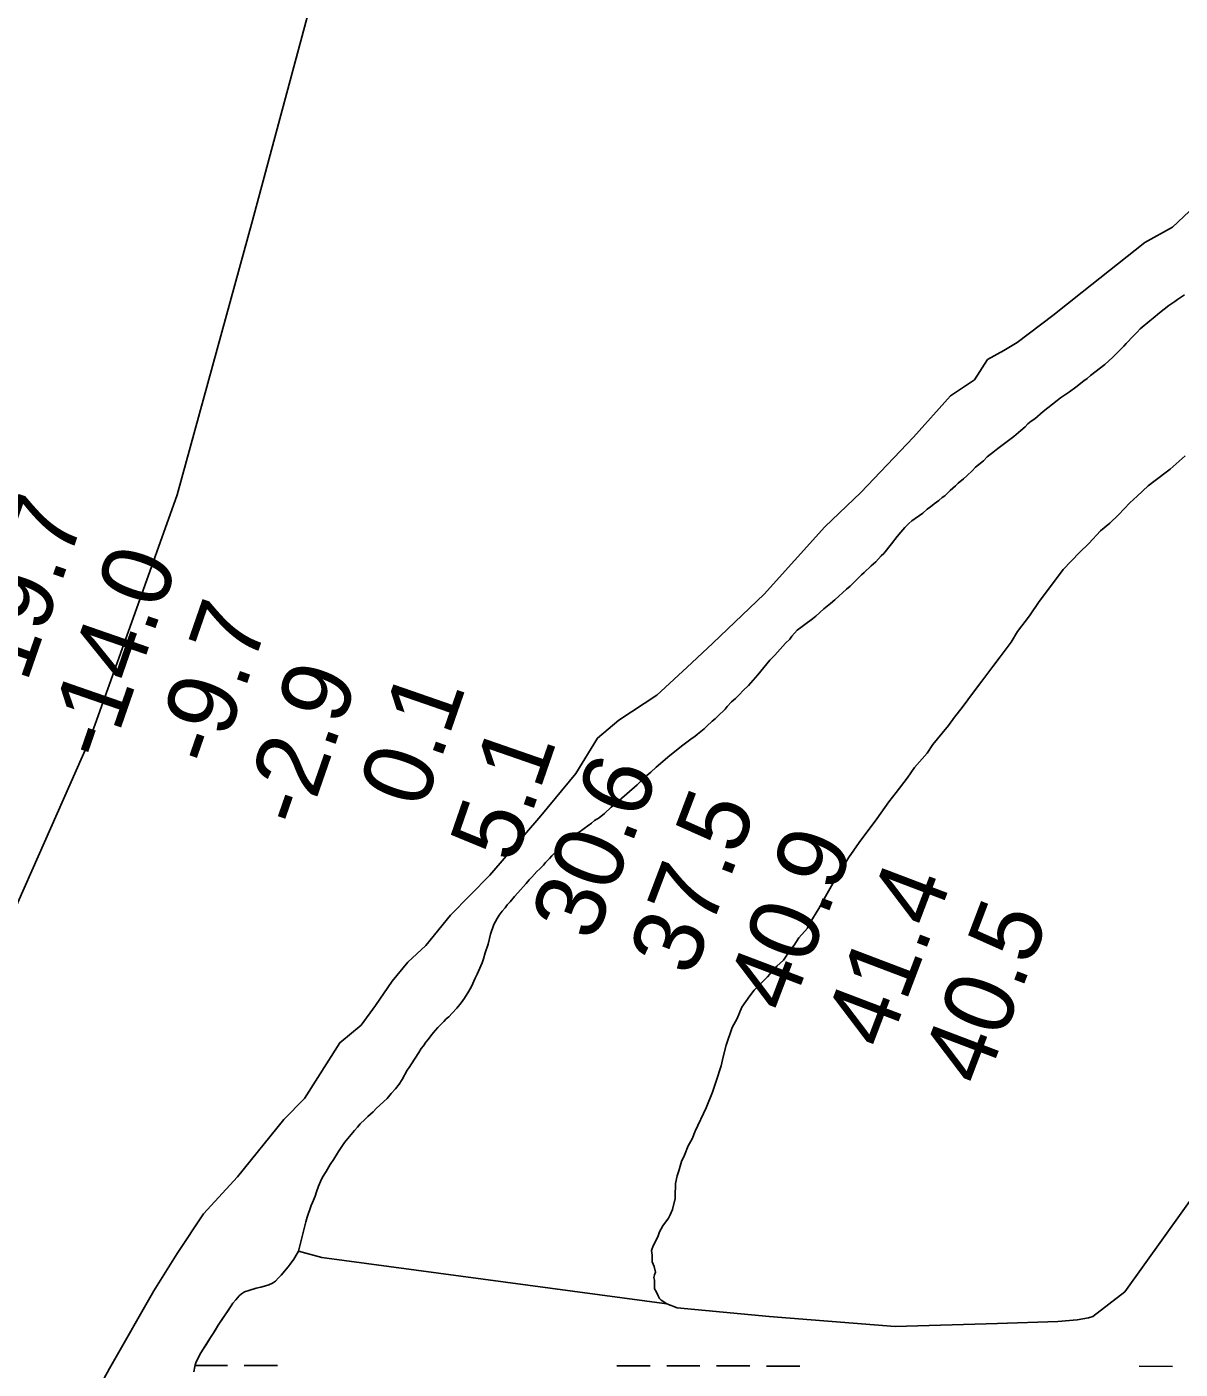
# Model space of a CAD drawing. Extents: x 3148686 to 3186545, y 916144 to 941516.
# Drawn here: x 3161212 to 3162320, y 930448 to 931737 of the extents above; entities that cross this region are included whole.
import ezdxf

# ---------------------------------------------------------------- set-up
doc = ezdxf.new("R2010")
doc.units = 0
for name, color, linetype in [('V-RIVR-EDGE', 7, 'Continuous'), ('V-RIVR-RANG', 7, 'Continuous'), ('V-SITE-VEGE', 7, 'Continuous'), ('V-TOPO-BNDY', 7, 'Continuous'), ('V-WETL-SWMP', 7, 'Continuous')]:
    doc.layers.add(name, color=color, linetype=linetype)

msp = doc.modelspace()

# ---------------------------------------------------------------- linework, layer by layer
at = {"layer": 'V-RIVR-EDGE'}
for points in [[(3162226, 931482.3), (3162286.2, 931530), (3162312.7, 931544.8), (3162328.9, 931559.7)], [(3161257.6, 930386.5), (3161291.8, 930448.2), (3161334.4, 930523), (3161356.7, 930558.9), (3161382.1, 930596.9), (3161414.7, 930632.4), (3161459, 930687.5), (3161478.9, 930707.8), (3161512.8, 930761.3), (3161533.3, 930778), (3161547.3, 930796.9), (3161563.2, 930820.3), (3161578.2, 930838.8), (3161595.6, 930854.6), (3161619.1, 930883.8), (3161657, 930922.1), (3161706.1, 930979.2), (3161739.7, 931020), (3161760.5, 931054), (3161781, 931071), (3161817.3, 931095.3), (3161846.3, 931121.7), (3161871.3, 931145.1), (3161920.5, 931192.2), (3161978.8, 931256.9), (3162013.3, 931290), (3162064, 931342.9), (3162099.7, 931382.7), (3162122.6, 931398.2), (3162135.1, 931417.6), (3162150.7, 931426.1), (3162163.5, 931434), (3162198, 931459.8), (3162226, 931482.3)]]:
    msp.add_lwpolyline(points, dxfattribs=at)
at = {"layer": 'V-SITE-VEGE'}
for points in [[(3162324.2, 931479.8), (3162317.6, 931475.4), (3162315.2, 931473.4), (3162309.4, 931469.4), (3162300.3, 931462.3), (3162294.3, 931457.3), (3162290.9, 931454.6), (3162281.9, 931447), (3162278.8, 931444), (3162273, 931438.1), (3162270.4, 931435.1), (3162268.2, 931432.9), (3162266, 931430.5), (3162255.5, 931419.8), (3162247.7, 931412.8), (3162234, 931402.1), (3162230.8, 931399.4), (3162227.6, 931397), (3162220, 931391), (3162213.8, 931386.7), (3162209.1, 931383.3), (3162205.3, 931380.9), (3162201.9, 931378.3), (3162188.5, 931367.6), (3162180.6, 931360.7), (3162177.2, 931358.3), (3162174, 931355.7), (3162171.2, 931352.9), (3162167, 931349.4), (3162160.4, 931343.8), (3162157.7, 931341.8), (3162145.1, 931332.1), (3162141.7, 931329.7), (3162134.9, 931324), (3162131.2, 931320.4), (3162123.6, 931314.2), (3162120.6, 931310.9), (3162115.3, 931306), (3162112, 931303), (3162106.9, 931298.8), (3162104.3, 931296.2), (3162099.3, 931291.9)], [(3161813.9, 930566), (3161818.5, 930574.9), (3161820, 930579.6), (3161823.1, 930585.3), (3161828.8, 930592.7), (3161830.4, 930595.8), (3161832.4, 930601), (3161835, 930611.5), (3161834.9, 930617.2), (3161835.4, 930622.4), (3161835.4, 930626.1), (3161836.9, 930633.4), (3161838.5, 930638.1), (3161841, 930647), (3161844.1, 930653.2), (3161847.7, 930662.1), (3161851.3, 930668.9), (3161854.4, 930676.2), (3161864.7, 930698.7), (3161870.9, 930713.9), (3161874.5, 930724.3), (3161879.1, 930739), (3161881.1, 930747.8), (3161884.2, 930758.8), (3161889.8, 930776), (3161894.5, 930784.4), (3161899.1, 930795.4), (3161906.8, 930806.4), (3161911, 930811.6), (3161923.9, 930824.7), (3161932.7, 930834.7), (3161939, 930840.5), (3161945.2, 930849.9), (3161949.3, 930855.1), (3161954, 930861.9), (3161962.3, 930871.4), (3161964.3, 930876.1), (3161973.1, 930890.2), (3161978.3, 930899.6), (3161986.5, 930914.3), (3162001.5, 930938.8), (3162011.8, 930953.5), (3162028.9, 930976.5), (3162040.3, 930992.8), (3162047.5, 931001.7), (3162057.9, 931015.3), (3162065.1, 931025.8), (3162077, 931039.4), (3162082.7, 931047.8), (3162091.5, 931058.8), (3162097.7, 931066.1), (3162103.4, 931074), (3162110.7, 931083.4), (3162121.5, 931098.1), (3162129.8, 931108.5), (3162140.2, 931122.7), (3162147.4, 931132.1), (3162157.8, 931146.2), (3162164, 931156.2), (3162175.3, 931171.4), (3162184.7, 931185), (3162198.6, 931203.3), (3162207.9, 931215.9), (3162223.5, 931232.1), (3162232.3, 931241), (3162243.7, 931253.1), (3162252.5, 931260.5), (3162260.8, 931268.3), (3162271.7, 931279.9), (3162279, 931286.2), (3162289.3, 931296.1), (3162295, 931300.3), (3162310.6, 931312.4), (3162325.1, 931325)], [(3162099.3, 931291.9), (3162097, 931289.4), (3162094, 931286.8), (3162091.5, 931285), (3162088.4, 931282.3), (3162083.8, 931278.9), (3162080.4, 931276.1), (3162077, 931273.7), (3162073, 931270), (3162062.5, 931262.6), (3162059.5, 931260.2), (3162055.7, 931256.1), (3162051.7, 931251.7), (3162048.3, 931247.5), (3162043, 931240.4), (3162035.4, 931231.4), (3162032.8, 931229), (3162030.4, 931226.2), (3162027.7, 931223.3), (3162023.3, 931219.3), (3162016.5, 931212.9), (3162014.1, 931210.9), (3162011.9, 931208.4), (3162003.2, 931199.8), (3161999.8, 931197), (3161988.6, 931186.7), (3161984.3, 931183.1), (3161981.1, 931180.6), (3161977.9, 931178), (3161970.1, 931171.2), (3161966.9, 931168.5), (3161959.6, 931163.1), (3161955.8, 931160.1), (3161952.4, 931157.7), (3161947.2, 931151.8), (3161945.2, 931149), (3161941, 931145.2), (3161930.9, 931133.7), (3161925.9, 931128.7), (3161914.4, 931114.6), (3161912.2, 931112.2), (3161905.6, 931104.5), (3161900.5, 931099.5), (3161896.9, 931095.7), (3161892.9, 931091.9), (3161889.3, 931088.6), (3161885.1, 931084.4), (3161883, 931081.8), (3161876.2, 931074.9), (3161873.4, 931072.3), (3161870.6, 931070.3), (3161865.4, 931065.5), (3161862.8, 931062.9), (3161856.5, 931057.6), (3161853.9, 931055.6), (3161851.3, 931053.8), (3161847.5, 931050.8), (3161842.3, 931047.1), (3161830, 931037.2), (3161816.8, 931026), (3161811.8, 931021.3), (3161807.9, 931017.9), (3161802.7, 931013.1), (3161798.7, 931009), (3161781.2, 930994.1), (3161777.6, 930990.7), (3161773.6, 930987.5), (3161767.2, 930981.6), (3161761.9, 930977.4), (3161757.7, 930974.6), (3161754.7, 930972.2), (3161747.7, 930966.9), (3161745.1, 930965.1), (3161742.1, 930963.3), (3161737.5, 930960.2), (3161734.6, 930958), (3161731.6, 930955.4), (3161727.6, 930951.6), (3161724.4, 930948.4), (3161716.6, 930940.9), (3161714.3, 930938.1), (3161710.5, 930934.3), (3161708.7, 930931.9), (3161705.1, 930928.2), (3161702.3, 930925.8), (3161697.3, 930920.4), (3161694.8, 930917.8), (3161692, 930914.3), (3161683.8, 930905.3), (3161680.8, 930901.7), (3161676.5, 930896.6), (3161673.7, 930893.6), (3161671.7, 930891), (3161668.9, 930887.6), (3161666.1, 930883.8), (3161664.1, 930880.6), (3161661, 930874.7), (3161657.8, 930865.7), (3161655.3, 930855.9), (3161652.5, 930847.5), (3161651, 930841.8)], [(3161651, 930841.8), (3161649.8, 930838), (3161646, 930830), (3161644.8, 930827), (3161642.9, 930823.4), (3161639.3, 930815.4), (3161636.9, 930810.9), (3161632.6, 930804.1), (3161629.4, 930799.7), (3161625.2, 930794.5), (3161620.8, 930789.6), (3161617.5, 930786.2), (3161615.1, 930784.2), (3161612.9, 930781.8), (3161607.1, 930775.9), (3161604.7, 930773.3), (3161601.3, 930769.3), (3161597.8, 930764.5), (3161595.4, 930761.7), (3161593.4, 930758.2), (3161591.2, 930755.6), (3161588.8, 930752), (3161581.9, 930741), (3161579.5, 930737.3), (3161577.7, 930734.9), (3161572.8, 930725.9), (3161570, 930721.5), (3161566.4, 930716.9), (3161562.2, 930712.4), (3161558.3, 930707.8), (3161548.3, 930698.3), (3161544.9, 930694.9), (3161539.7, 930690.3), (3161536.8, 930687.5), (3161532.6, 930683.2), (3161529.8, 930680), (3161527, 930677), (3161517.5, 930665.5), (3161511.5, 930656.9), (3161507.1, 930649.5), (3161503.6, 930644.2), (3161499.8, 930637.6), (3161496.4, 930632), (3161494.5, 930628), (3161492.5, 930623.4), (3161490.5, 930618.1), (3161489.1, 930613.7), (3161486.8, 930607.9), (3161485.4, 930604.9), (3161481.4, 930593.7), (3161480.3, 930589.3), (3161473.2, 930561), (3161468.7, 930553.4), (3161465.1, 930548.5), (3161463.3, 930545.9), (3161456.6, 930537.9), (3161453.8, 930535.1), (3161451.2, 930532.2), (3161448.4, 930530.4), (3161444.8, 930528.6), (3161440.6, 930527.4), (3161437, 930526.5), (3161432.6, 930525.5), (3161425.4, 930523.1), (3161421.2, 930521.8), (3161418.6, 930520), (3161416.2, 930518), (3161412.9, 930514.4), (3161410.1, 930511), (3161408.5, 930508.4), (3161396.2, 930489.9), (3161391.4, 930482), (3161388.6, 930478.2), (3161381.1, 930466), (3161378.5, 930461.6), (3161374.6, 930453.7), (3161373.6, 930450.3), (3161372.6, 930445.1)], [(3162415.5, 930729.3), (3162266.9, 930521.9), (3162236.3, 930498.4), (3162232.1, 930497), (3162221.3, 930495.1), (3162202.8, 930493.6), (3162144.8, 930491.6), (3162046.4, 930488.5), (3161925.5, 930498.4), (3161837.1, 930506.7), (3161827.2, 930510.3), (3161824.1, 930512.3), (3161821.5, 930513.9), (3161819.9, 930515.4), (3161818.8, 930518), (3161816.7, 930522.2), (3161815.1, 930524.8), (3161815.1, 930533.1), (3161814.6, 930535.8), (3161815.1, 930538.4), (3161816.1, 930541), (3161815, 930546.2), (3161812.9, 930550.9), (3161812.9, 930553.5), (3161812.9, 930557.1), (3161812.3, 930561.8), (3161813.9, 930566)]]:
    msp.add_lwpolyline(points, dxfattribs=at)
at = {"layer": 'V-TOPO-BNDY'}
msp.add_lwpolyline([(3159006.2, 926311.1), (3159280.9, 926819.7), (3159355.2, 926960.9), (3159433.9, 927110.7), (3159462.3, 927164.6), (3160176.1, 928635), (3160389.8, 929116.4), (3160397.9, 929134.5), (3160404.6, 929149.2), (3160858.7, 930130.4), (3161037.6, 930526.5), (3161154.7, 930785.7), (3161271.9, 931050.2), (3161316.1, 931173.6), (3161356.8, 931287.5), (3161429, 931551), (3161684.4, 932501.7), (3161786.7, 932820.9), (3161812.5, 932901.9), (3162033.7, 933562.9)], dxfattribs=at)
at = {"layer": 'V-WETL-SWMP'}
for p, q in [((3161373.9, 930451.3), (3161405, 930451.3)), ((3161421, 930451.3), (3161453, 930451.2)), ((3161778.9, 930450.9), (3161810.9, 930450.9)), ((3161826.9, 930450.8), (3161858.9, 930450.8)), ((3161874.9, 930450.8), (3161906.9, 930450.8)), ((3161922.9, 930450.7), (3161954.9, 930450.7)), ((3162280.8, 930450.4), (3162312.8, 930450.3))]:
    msp.add_line(p, q, dxfattribs=at)
for points in [[(3162415.5, 930729.3), (3162266.9, 930521.9), (3162236.3, 930498.4), (3162232.1, 930497), (3162221.3, 930495.1), (3162202.8, 930493.6), (3162144.8, 930491.6), (3162046.4, 930488.5), (3161925.5, 930498.4), (3161837.1, 930506.7), (3161827.2, 930510.3), (3161495.6, 930554.9), (3161473.2, 930561), (3161469.6, 930554.8), (3161468.7, 930553.4), (3161465.1, 930548.5), (3161463.3, 930545.9), (3161458.5, 930540.3), (3161456.6, 930537.9), (3161453.8, 930535.1), (3161451.2, 930532.2), (3161448.4, 930530.4), (3161444.8, 930528.6), (3161440.6, 930527.4), (3161437, 930526.5), (3161432.6, 930525.5), (3161425.4, 930523.1), (3161421.2, 930521.9), (3161418.6, 930520), (3161416.2, 930518), (3161412.9, 930514.4), (3161410.1, 930511), (3161408.5, 930508.4), (3161405.5, 930503.9), (3161402.9, 930499.9), (3161400.9, 930497.1), (3161396.2, 930489.9), (3161393.4, 930485.3), (3161391.4, 930482), (3161388.6, 930478.2), (3161384.7, 930471.8), (3161382.9, 930468.8), (3161381.1, 930466), (3161378.5, 930461.6)], [(3161378.5, 930461.6), (3161376.7, 930458.1), (3161374.6, 930453.7), (3161373.6, 930450.3), (3161372.6, 930445.1)]]:
    msp.add_lwpolyline(points, dxfattribs=at)

# ---------------------------------------------------------------- texts
at = {"layer": 'V-RIVR-RANG'}
for s, rotation, p in [('-19.7', 70.8742, (3161202.2, 931077.9)), ('-14.0', 70.8742, (3161290.8, 931029.5)), ('-9.7', 70.8742, (3161395.2, 931023.9)), ('-2.9', 70.8742, (3161480.1, 930965.4)), ('0.1', 70.8742, (3161593.2, 930984.2)), ('5.1', 70.8742, (3161680.4, 930932.1)), ('30.6', 69.1883, (3161757.3, 930856.9)), ('37.5', 69.1883, (3161851.5, 930823.3)), ('40.9', 69.1883, (3161945, 930787.7)), ('41.4', 69.1883, (3162038.7, 930752.7)), ('40.5', 69.1883, (3162132.2, 930717.4))]:
    msp.add_text(s, height=67, rotation=rotation, dxfattribs=at).set_placement(p)

doc.saveas('drawing.dxf')
